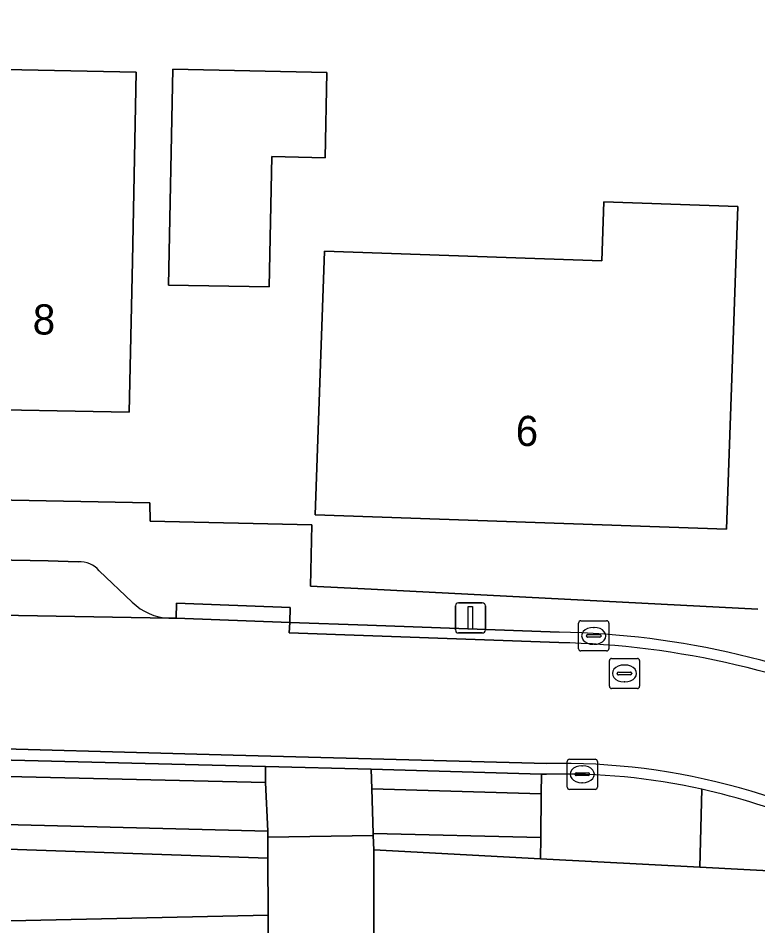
# Model space of a CAD drawing. Extents: x 157320 to 158835, y 386650 to 388491.
# Drawn here: x 157782.85 to 157807.35, y 387870.56 to 387900.63 of the extents above; entities that cross this region are included whole.
import ezdxf

# ---------------------------------------------------------------- set-up
doc = ezdxf.new("R2010")
doc.units = 0
for name, color, linetype in [('IMGEO_Erf', 7, 'Continuous'), ('IMGEO_Gemengd_bos', 7, 'Continuous'), ('IMGEO_Groenvoorziening', 7, 'Continuous'), ('IMGEO_Haag', 7, 'Continuous'), ('IMGEO_Kolk', 7, 'Continuous'), ('IMGEO_Lichtmast', 7, 'Continuous'), ('IMGEO_Pand', 7, 'Continuous'), ('IMGEO_Pand_nummerreeks', 7, 'Continuous'), ('IMGEO_Parkeervlak_open', 7, 'Continuous'), ('IMGEO_Rijbaan_lokaal_open', 7, 'Continuous'), ('IMGEO_Rioolput', 7, 'Continuous'), ('IMGEO_Voetpad_open', 7, 'Continuous')]:
    doc.layers.add(name, color=color, linetype=linetype)

msp = doc.modelspace()

# ---------------------------------------------------------------- linework, layer by layer
at = {"layer": 'IMGEO_Erf'}
for points in [[(157775.254, 387897.485), (157780.767, 387897.371), (157780.8, 387898.969), (157786.762, 387898.846), (157786.633, 387892.579), (157786.53, 387887.58), (157780.57, 387887.69), (157780.64, 387891.39), (157775.11, 387891.495), (157769.58, 387891.6), (157769.51, 387887.91), (157763.53, 387888.02), (157763.632, 387893.019), (157763.761, 387899.31), (157769.733, 387899.187), (157769.768, 387900.634), (157775.326, 387900.5)], [(157793.018, 387896.01), (157791.249, 387896.047), (157791.159, 387891.728), (157787.828, 387891.786), (157787.978, 387898.945), (157793.077, 387898.839)], [(157806.687, 387894.398), (157806.488, 387888.705), (157806.314, 387883.708), (157792.691, 387884.184), (157792.865, 387889.181), (157792.995, 387892.918), (157802.176, 387892.598), (157802.244, 387894.553)]]:
    msp.add_lwpolyline(points, close=True, dxfattribs=at)
for points in [[(157740.895, 387885.472), (157787.217, 387884.577), (157787.223, 387883.968), (157792.579, 387883.845), (157792.532, 387881.817), (157794.538, 387881.714), (157807.348, 387881.058)], [(157815.393, 387869.812), (157811.045, 387872.207), (157805.424, 387872.506), (157800.155, 387872.786), (157794.628, 387873.079), (157794.628, 387867.566)], [(157791.134, 387867.776), (157791.134, 387870.919), (157774.059, 387870.543), (157774.007, 387871.982), (157761.056, 387872.053), (157761.038, 387871.083), (157751.067, 387870.808), (157750.201, 387870.784), (157750.238, 387869.454)]]:
    msp.add_lwpolyline(points, dxfattribs=at)
at = {"layer": 'IMGEO_Gemengd_bos'}
msp.add_lwpolyline([(157739.416, 387874.598), (157740.621, 387869.428), (157750.238, 387869.454), (157750.201, 387870.784), (157751.067, 387870.808), (157761.038, 387871.083), (157761.056, 387872.053), (157774.007, 387871.982), (157774.059, 387870.543), (157791.134, 387870.919), (157791.122, 387872.809)], close=True, dxfattribs=at)
at = {"layer": 'IMGEO_Groenvoorziening'}
for points in [[(157791.045, 387875.839), (157744.538, 387877.007), (157744.524, 387876.392), (157767.778, 387875.853), (157791.047, 387875.315)], [(157800.179, 387875.592), (157794.539, 387875.751), (157794.561, 387875.101), (157800.173, 387874.933)], [(157791.117, 387873.502), (157791.124, 387873.701), (157739.318, 387875.019), (157739.416, 387874.598), (157791.122, 387872.809)], [(157800.161, 387873.489), (157794.61, 387873.627), (157794.612, 387873.556), (157794.628, 387873.079), (157800.155, 387872.786)]]:
    msp.add_lwpolyline(points, close=True, dxfattribs=at)
msp.add_lwpolyline([(157805.489, 387875.089), (157805.424, 387872.506), (157811.045, 387872.207), (157815.393, 387869.812), (157819.498, 387866.986), (157821.272, 387865.463), (157821.394, 387868.054)], dxfattribs=at)
msp.add_arc((157800.911, 387854.448), 21.142, 57.0613, 77.4945, dxfattribs=at)
at = {"layer": 'IMGEO_Haag'}
for points in [[(157791.045, 387875.839), (157744.538, 387877.007), (157744.524, 387876.392), (157767.778, 387875.853), (157791.047, 387875.315)], [(157791.117, 387873.502), (157791.124, 387873.701), (157739.318, 387875.019), (157739.416, 387874.598), (157791.122, 387872.809)]]:
    msp.add_lwpolyline(points, close=True, dxfattribs=at)
at = {"layer": 'IMGEO_Kolk'}
for p, q in [((157801.413, 387879.744), (157801.413, 387880.596)), ((157801.488, 387880.67), (157802.34, 387880.67)), ((157802.414, 387880.596), (157802.414, 387879.744)), ((157801.672, 387880.164), (157801.672, 387880.176)), ((157801.715, 387880.213), (157802.113, 387880.213)), ((157801.901, 387880.45), (157801.926, 387880.45)), ((157802.156, 387880.176), (157802.156, 387880.164)), ((157802.11, 387880.127), (157801.712, 387880.127)), ((157801.924, 387879.89), (157801.899, 387879.89)), ((157802.34, 387879.67), (157801.488, 387879.67)), ((157801.032, 387875.159), (157801.032, 387876.011)), ((157801.107, 387876.085), (157801.959, 387876.085)), ((157802.033, 387876.011), (157802.033, 387875.159)), ((157801.52, 387875.865), (157801.545, 387875.865)), ((157801.291, 387875.579), (157801.291, 387875.591)), ((157801.729, 387875.542), (157801.331, 387875.542)), ((157801.334, 387875.628), (157801.732, 387875.628)), ((157801.775, 387875.591), (157801.775, 387875.579)), ((157801.959, 387875.085), (157801.107, 387875.085)), ((157801.543, 387875.305), (157801.518, 387875.305))]:
    msp.add_line(p, q, dxfattribs=at)
for points in [[(157801.413, 387879.744), (157801.413, 387880.596)], [(157801.488, 387880.67), (157802.34, 387880.67)], [(157802.414, 387880.596), (157802.414, 387879.744)], [(157802.34, 387879.67), (157801.488, 387879.67)], [(157801.032, 387875.159), (157801.032, 387876.011)], [(157801.107, 387876.085), (157801.959, 387876.085)], [(157802.033, 387876.011), (157802.033, 387875.159)], [(157801.959, 387875.085), (157801.107, 387875.085)]]:
    msp.add_lwpolyline(points, dxfattribs=at)
for centre, radius, start, end in [((157801.49, 387880.594), 0.0765, 91.552, 178.448), ((157801.49, 387880.594), 0.0765, 91.552, 178.448), ((157802.338, 387880.594), 0.0765, 1.552, 88.448), ((157802.338, 387880.594), 0.0765, 1.552, 88.448), ((157801.712, 387880.173), 0.0403, 85.8775, 175.7526), ((157802.117, 387880.175), 0.0386, 1.7309, 96.639), ((157801.709, 387880.163), 0.0366, 178.938, 274.7102), ((157802.113, 387880.17), 0.043, 264.8664, 352.4533), ((157801.49, 387879.746), 0.0765, 181.552, 268.448), ((157801.49, 387879.746), 0.0765, 181.552, 268.448), ((157802.338, 387879.746), 0.0765, 271.552, 358.448), ((157802.338, 387879.746), 0.0765, 271.552, 358.448), ((157801.109, 387876.009), 0.0765, 91.552, 178.448), ((157801.109, 387876.009), 0.0765, 91.552, 178.448), ((157801.957, 387876.009), 0.0765, 1.552, 88.448), ((157801.957, 387876.009), 0.0765, 1.552, 88.448), ((157801.331, 387875.588), 0.0403, 85.8775, 175.7526), ((157801.328, 387875.578), 0.0366, 178.938, 274.7102), ((157801.732, 387875.585), 0.043, 264.8664, 352.4533), ((157801.736, 387875.59), 0.0386, 1.7309, 96.639), ((157801.109, 387875.161), 0.0765, 181.552, 268.448), ((157801.109, 387875.161), 0.0765, 181.552, 268.448), ((157801.957, 387875.161), 0.0765, 271.552, 358.448), ((157801.957, 387875.161), 0.0765, 271.552, 358.448)]:
    msp.add_arc(centre, radius, start, end, dxfattribs=at)
for centre, major_axis, ratio, start_param, end_param in [((157801.9, 387880.17), (-0.387, 0.002), 0.722429, 4.712389, 7.853982), ((157801.925, 387880.17), (-0.39, 0.002), 0.717154, 1.570796, 4.712389), ((157801.519, 387875.585), (-0.387, 0.002), 0.722429, 4.712389, 7.853982), ((157801.544, 387875.585), (-0.39, 0.002), 0.717154, 1.570796, 4.712389)]:
    msp.add_ellipse(centre, major_axis=major_axis, ratio=ratio, start_param=start_param, end_param=end_param, dxfattribs=at)
at = {"layer": 'IMGEO_Lichtmast'}
for p, q in [((157797.333, 387880.366), (157797.333, 387881.166)), ((157797.333, 387881.166), (157797.333, 387880.366)), ((157797.433, 387881.266), (157798.223, 387881.266)), ((157798.223, 387881.266), (157797.433, 387881.266)), ((157798.323, 387881.166), (157798.323, 387880.366)), ((157798.323, 387880.366), (157798.323, 387881.166)), ((157798.223, 387880.266), (157797.433, 387880.266)), ((157797.433, 387880.266), (157798.223, 387880.266))]:
    msp.add_line(p, q, dxfattribs=at)
msp.add_lwpolyline([(157797.753, 387881.141), (157797.903, 387881.141), (157797.903, 387880.391), (157797.753, 387880.391), (157797.753, 387881.141)], dxfattribs=at)
for centre, start, end in [((157797.433, 387881.166), 90, 180), ((157797.433, 387881.166), 90, 180), ((157798.223, 387881.166), 0, 90), ((157798.223, 387881.166), 360, 90), ((157797.433, 387880.366), 180, 270), ((157797.433, 387880.366), 180, 270), ((157798.223, 387880.366), 270, 0), ((157798.223, 387880.366), 270, 0)]:
    msp.add_arc(centre, 0.1, start, end, dxfattribs=at)
at = {"layer": 'IMGEO_Pand'}
for points in [[(157775.11, 387891.495), (157780.64, 387891.39), (157780.57, 387887.69), (157786.53, 387887.58), (157786.633, 387892.579), (157786.762, 387898.846), (157780.8, 387898.969), (157780.767, 387897.371), (157775.254, 387897.485)], [(157791.159, 387891.728), (157791.249, 387896.047), (157793.018, 387896.01), (157793.077, 387898.839), (157787.978, 387898.945), (157787.828, 387891.786)], [(157806.314, 387883.708), (157806.488, 387888.705), (157806.687, 387894.398), (157802.244, 387894.553), (157802.176, 387892.598), (157792.995, 387892.918), (157792.865, 387889.181), (157792.691, 387884.184)]]:
    msp.add_lwpolyline(points, close=True, dxfattribs=at)
at = {"layer": 'IMGEO_Parkeervlak_open'}
for points in [[(157784.841, 387882.618), (157783.85, 387882.652), (157777.823, 387882.769), (157771.73, 387882.887), (157760.391, 387883.043), (157755.78, 387883.14), (157755.73, 387881.777)], [(157786.628, 387881.284), (157785.537, 387882.322)], [(157755.419, 387881.372), (157760.462, 387881.243), (157787.843, 387880.752)]]:
    msp.add_lwpolyline(points, dxfattribs=at)
for centre, radius, start, end in [((157784.922, 387881.841), 0.781, 37.9909, 95.9302), ((157787.959, 387882.671), 1.923, 226.1779, 266.5287)]:
    msp.add_arc(centre, radius, start, end, dxfattribs=at)
at = {"layer": 'IMGEO_Rijbaan_lokaal_open'}
for points in [[(157755.35, 387881.352), (157751.349, 387881.426), (157748.524, 387881.478), (157742.706, 387881.599), (157740.752, 387881.636), (157738.532, 387881.673), (157739.56, 387877.063), (157739.942, 387877.092), (157741.161, 387877.092), (157741.478, 387877.084), (157741.486, 387877.589), (157749.009, 387877.405), (157756.547, 387877.145), (157768.062, 387876.825), (157779.577, 387876.504), (157789.967, 387876.221), (157800.356, 387875.937)], [(157800.754, 387879.945), (157791.831, 387880.267), (157791.845, 387880.616), (157788.08, 387880.752), (157787.843, 387880.752), (157760.462, 387881.243), (157755.419, 387881.372)], [(157800.765, 387880.295), (157794.423, 387880.523), (157791.845, 387880.616), (157791.831, 387880.267), (157800.754, 387879.945)], [(157768.062, 387876.825), (157756.547, 387877.145), (157749.009, 387877.405), (157741.486, 387877.589), (157741.478, 387877.084), (157744.538, 387877.007), (157791.045, 387875.839), (157794.539, 387875.751), (157800.179, 387875.592), (157800.35, 387875.587)], [(157800.356, 387875.937), (157789.967, 387876.221), (157779.577, 387876.504), (157768.062, 387876.825)]]:
    msp.add_lwpolyline(points, dxfattribs=at)
for centre, radius, start, end in [((157800.222, 387851.923), 28.378, 64.6184, 88.9038), ((157800.209, 387851.858), 28.092, 64.6582, 88.8886), ((157800.209, 387851.858), 28.092, 64.6582, 88.8886), ((157800.881, 387854.366), 21.577, 57.1007, 91.3945), ((157800.881, 387854.366), 21.577, 57.1007, 91.3945), ((157800.89, 387854.394), 21.2, 77.4707, 91.4592), ((157800.911, 387854.448), 21.142, 57.0613, 77.4945)]:
    msp.add_arc(centre, radius, start, end, dxfattribs=at)
at = {"layer": 'IMGEO_Rioolput'}
for p, q in [((157802.43, 387878.499), (157802.43, 387879.351)), ((157802.505, 387879.425), (157803.357, 387879.425)), ((157803.431, 387879.351), (157803.431, 387878.499)), ((157802.732, 387878.968), (157803.13, 387878.968)), ((157802.918, 387879.205), (157802.943, 387879.205)), ((157802.689, 387878.919), (157802.689, 387878.931)), ((157803.127, 387878.882), (157802.729, 387878.882)), ((157803.173, 387878.931), (157803.173, 387878.919)), ((157803.357, 387878.425), (157802.505, 387878.425)), ((157802.941, 387878.645), (157802.916, 387878.645))]:
    msp.add_line(p, q, dxfattribs=at)
for points in [[(157802.43, 387878.499), (157802.43, 387879.351)], [(157802.505, 387879.425), (157803.357, 387879.425)], [(157803.431, 387879.351), (157803.431, 387878.499)], [(157803.357, 387878.425), (157802.505, 387878.425)]]:
    msp.add_lwpolyline(points, dxfattribs=at)
for centre, radius, start, end in [((157802.507, 387879.349), 0.0765, 91.552, 178.448), ((157802.507, 387879.349), 0.0765, 91.552, 178.448), ((157803.355, 387879.349), 0.0765, 1.552, 88.448), ((157803.355, 387879.349), 0.0765, 1.552, 88.448), ((157802.729, 387878.928), 0.0403, 85.8775, 175.7526), ((157803.134, 387878.93), 0.0386, 1.7309, 96.639), ((157802.726, 387878.918), 0.0366, 178.938, 274.7102), ((157803.13, 387878.925), 0.043, 264.8664, 352.4533), ((157802.507, 387878.501), 0.0765, 181.552, 268.448), ((157802.507, 387878.501), 0.0765, 181.552, 268.448), ((157803.355, 387878.501), 0.0765, 271.552, 358.448), ((157803.355, 387878.501), 0.0765, 271.552, 358.448)]:
    msp.add_arc(centre, radius, start, end, dxfattribs=at)
for centre, major_axis, ratio, start_param, end_param in [((157802.917, 387878.925), (-0.387, 0.002), 0.722429, 4.712389, 7.853982), ((157802.942, 387878.925), (-0.39, 0.002), 0.717154, 1.570796, 4.712389)]:
    msp.add_ellipse(centre, major_axis=major_axis, ratio=ratio, start_param=start_param, end_param=end_param, dxfattribs=at)
at = {"layer": 'IMGEO_Voetpad_open'}
for points in [[(157807.348, 387881.058), (157794.538, 387881.714), (157792.532, 387881.817), (157792.579, 387883.845), (157787.223, 387883.968), (157787.217, 387884.577), (157740.895, 387885.472)], [(157755.73, 387881.777), (157755.78, 387883.14), (157760.391, 387883.043), (157771.73, 387882.887), (157771.753, 387883.344), (157777.82, 387883.216), (157777.823, 387882.769), (157783.85, 387882.652), (157784.841, 387882.618)], [(157785.537, 387882.322), (157786.628, 387881.284)], [(157787.843, 387880.752), (157788.08, 387880.752), (157788.098, 387881.251), (157791.863, 387881.115), (157791.845, 387880.616), (157794.423, 387880.523), (157800.765, 387880.295)], [(157740.621, 387869.428), (157739.416, 387874.598), (157739.318, 387875.019), (157791.124, 387873.701), (157791.047, 387875.315), (157767.778, 387875.853), (157744.524, 387876.392), (157744.538, 387877.007), (157741.478, 387877.084), (157741.161, 387877.092), (157739.942, 387877.092), (157739.56, 387877.063), (157738.925, 387876.959), (157736.8, 387875.741), (157737.764, 387871.725), (157745.166, 387840.283)], [(157800.35, 387875.587), (157800.179, 387875.592), (157800.173, 387874.933), (157800.161, 387873.489), (157800.155, 387872.786), (157805.424, 387872.506), (157805.489, 387875.089)]]:
    msp.add_lwpolyline(points, dxfattribs=at)
for points in [[(157791.845, 387880.616), (157791.863, 387881.115), (157788.098, 387881.251), (157788.08, 387880.752)], [(157794.561, 387875.101), (157794.539, 387875.751), (157791.045, 387875.839), (157791.047, 387875.315), (157791.124, 387873.701), (157791.117, 387873.502), (157794.612, 387873.556), (157794.61, 387873.627)], [(157800.173, 387874.933), (157794.561, 387875.101), (157794.61, 387873.627), (157800.161, 387873.489)], [(157794.628, 387873.079), (157794.612, 387873.556), (157791.117, 387873.502), (157791.122, 387872.809), (157791.134, 387870.919), (157791.134, 387867.776), (157792.797, 387867.776), (157794.628, 387867.566)]]:
    msp.add_lwpolyline(points, close=True, dxfattribs=at)
for centre, radius, start, end in [((157784.922, 387881.841), 0.781, 37.9909, 95.9302), ((157787.959, 387882.671), 1.923, 226.1779, 266.5287), ((157800.222, 387851.923), 28.378, 64.6184, 88.9038), ((157800.89, 387854.394), 21.2, 77.4707, 91.4592)]:
    msp.add_arc(centre, radius, start, end, dxfattribs=at)

# ---------------------------------------------------------------- texts
at = {"layer": 'IMGEO_Pand_nummerreeks'}
for s, rotation, p in [('8', 358.9426, (157783.326, 387890.16)), ('6', 357.9988, (157799.315, 387886.474))]:
    msp.add_text(s, height=1, rotation=rotation, dxfattribs=at).set_placement(p)

doc.saveas('drawing.dxf')
